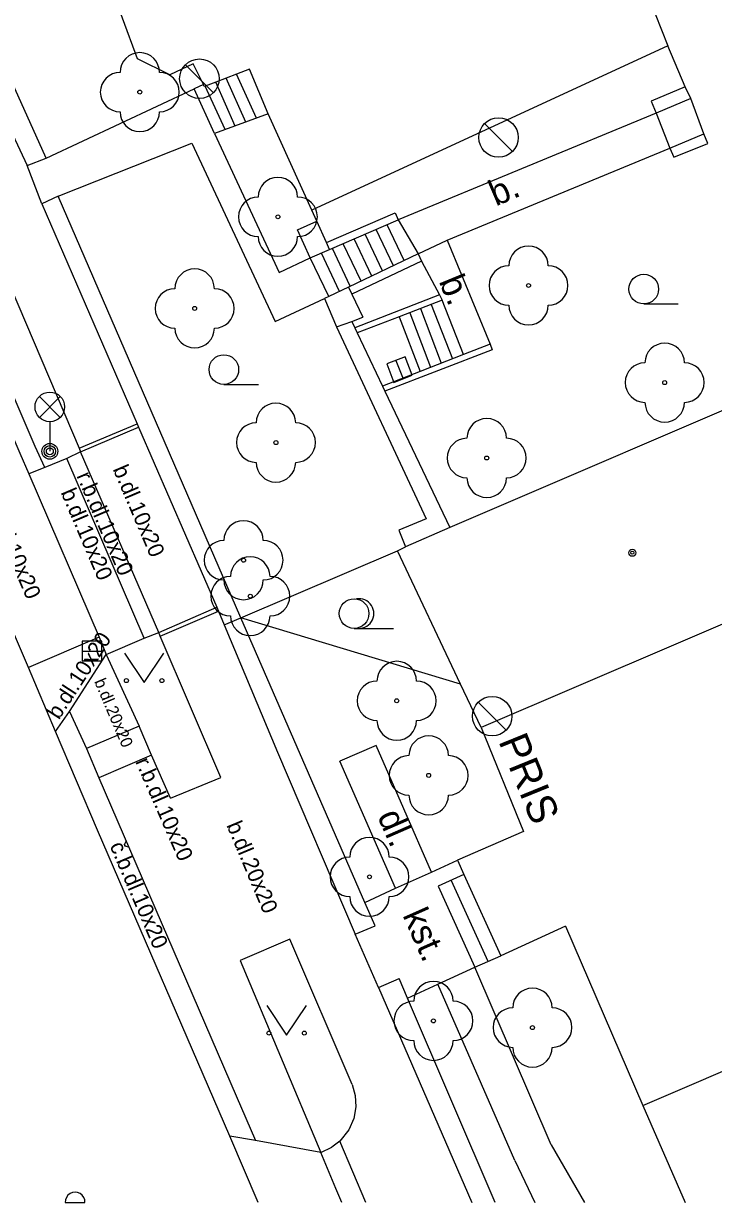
# Model space of a CAD drawing. Extents: x -600391 to -599491, y -1160176 to -1159402.
# Drawn here: x -599881.11 to -599863.62, y -1160176.08 to -1160146.21 of the extents above; entities that cross this region are included whole.
import ezdxf

# ---------------------------------------------------------------- set-up
doc = ezdxf.new("R2010")
doc.units = 0
for name, color, linetype in [('Level 10', 7, 'Continuous'), ('Level 11', 7, 'Continuous'), ('Level 21', 7, 'Continuous'), ('Level 22', 7, 'Continuous'), ('Level 27', 7, 'Continuous'), ('Level 33', 7, 'Continuous'), ('Level 36', 7, 'Continuous'), ('Level 39', 7, 'Continuous'), ('Level 40', 7, 'Continuous'), ('Level 41', 7, 'Continuous'), ('Level 5', 7, 'Continuous'), ('Level 7', 7, 'Continuous'), ('Level 8', 7, 'Continuous'), ('Vrstva 28', 7, 'Continuous')]:
    doc.layers.add(name, color=color, linetype=linetype)

msp = doc.modelspace()

# ---------------------------------------------------------------- linework, layer by layer
at = {"layer": 'Level 10'}
for points in [[(-599900.25, -1160112.71), (-599895.14, -1160124.63), (-599894.96, -1160125.07), (-599894.75, -1160125.54), (-599893.06, -1160129.49), (-599892.08, -1160131.73), (-599890.71, -1160134.94), (-599890.53, -1160135.39), (-599884.33, -1160149.82), (-599881.2, -1160157.1), (-599880.97, -1160157.62), (-599879.19, -1160161.76), (-599879.01, -1160162.2)], [(-599880.3, -1160164.15), (-599879.94, -1160163.64), (-599879.01, -1160162.2)], [(-599875.88, -1160174.4), (-599879.23, -1160166.65), (-599880.3, -1160164.15)], [(-599873.57, -1160174.81), (-599875.23, -1160174.51), (-599875.88, -1160174.4)], [(-599873.039, -1160176.079), (-599873.19, -1160175.73), (-599873.57, -1160174.81)]]:
    msp.add_lwpolyline(points, dxfattribs=at)
at = {"layer": 'Level 11'}
for p, q in [((-599875.164, -1160176.079), (-599875.88, -1160174.4)), ((-599872.43, -1160176.079), (-599873.09, -1160174.53)), ((-599867.74, -1160174.62), (-599866.896, -1160176.079)), ((-599868.66, -1160175.02), (-599868.154, -1160176.079))]:
    msp.add_line(p, q, dxfattribs=at)
for points in [[(-599880.3, -1160164.15), (-599880.98, -1160162.53), (-599882.98, -1160157.87), (-599886.11, -1160150.57), (-599892.31, -1160136.14), (-599894.43, -1160131.2), (-599896.75, -1160125.82), (-599902.04, -1160113.48), (-599906.68, -1160102.7), (-599908.55, -1160098.32), (-599910.62, -1160093.45), (-599915.66, -1160081.71)], [(-599889.36, -1160134.37), (-599889.32, -1160134.46), (-599882.98, -1160149.28), (-599879.7, -1160156.97), (-599879.66, -1160157.06)], [(-599880.57, -1160157.46), (-599880.81, -1160156.93), (-599883.94, -1160149.65), (-599890.33, -1160134.78)], [(-599864.34, -1160147.82), (-599864.78, -1160146.78)], [(-599875.2, -1160148.61), (-599875.71, -1160147.5)], [(-599876.55, -1160147.76), (-599876.78, -1160147.87)], [(-599876, -1160148.9), (-599876.5, -1160147.8)], [(-599875.74, -1160148.81), (-599876.23, -1160147.7)], [(-599875.47, -1160148.71), (-599875.97, -1160147.6)], [(-599864.34, -1160147.82), (-599865.2, -1160148.18), (-599865.08, -1160148.48)], [(-599864.2, -1160148.11), (-599864.34, -1160147.82)], [(-599880.53, -1160149.62), (-599876.78, -1160147.87)], [(-599876.27, -1160149), (-599876.78, -1160147.87)], [(-599864.2, -1160148.11), (-599865.08, -1160148.48)], [(-599863.87, -1160149.01), (-599864.2, -1160148.11)], [(-599874.91, -1160148.5), (-599876.27, -1160149)], [(-599865.08, -1160148.48), (-599871.61, -1160151.19)], [(-599865.08, -1160148.48), (-599864.73, -1160149.37)], [(-599876.27, -1160149), (-599874.63, -1160152.52)], [(-599864.73, -1160149.37), (-599864.63, -1160149.6), (-599863.77, -1160149.25), (-599863.87, -1160149.01)], [(-599864.73, -1160149.37), (-599863.87, -1160149.01)], [(-599880.23, -1160150.59), (-599876.84, -1160149.24)], [(-599876.84, -1160149.24), (-599874.73, -1160153.76)], [(-599871.11, -1160152.05), (-599870.37, -1160151.7), (-599864.73, -1160149.37)], [(-599873.67, -1160151.22), (-599873.8, -1160150.94)], [(-599871.73, -1160152.35), (-599872.17, -1160151.43)], [(-599871.46, -1160152.22), (-599871.89, -1160151.31)], [(-599871.61, -1160151.19), (-599871.11, -1160152.05)], [(-599872.28, -1160152.61), (-599872.73, -1160151.67)], [(-599872.01, -1160152.48), (-599872.45, -1160151.55)], [(-599870.37, -1160151.7), (-599869.28, -1160154.34)], [(-599873.1, -1160153), (-599873.56, -1160152.03)], [(-599872.83, -1160152.87), (-599873.28, -1160151.91)], [(-599872.55, -1160152.74), (-599873.01, -1160151.79)], [(-599874.63, -1160152.52), (-599873.84, -1160152.15)], [(-599873.37, -1160153.13), (-599873.84, -1160152.15)], [(-599871.02, -1160152.23), (-599870.57, -1160153.09)], [(-599874.73, -1160153.76), (-599873.48, -1160153.18)], [(-599869.96, -1160154.6), (-599870.5, -1160153.22)], [(-599871.05, -1160153.43), (-599870.52, -1160154.82)], [(-599870.78, -1160153.33), (-599870.24, -1160154.71)], [(-599871.59, -1160153.64), (-599871.06, -1160155.03)], [(-599871.32, -1160153.54), (-599870.79, -1160154.92)], [(-599879.7, -1160156.97), (-599878.23, -1160156.35)], [(-599879.66, -1160157.06), (-599878.19, -1160156.44)], [(-599879.66, -1160157.06), (-599880.01, -1160157.23), (-599880.57, -1160157.46)], [(-599877.68, -1160161.64), (-599879.66, -1160157.06)], [(-599878.05, -1160161.78), (-599880.01, -1160157.23)], [(-599880.57, -1160157.46), (-599880.97, -1160157.62)], [(-599877.68, -1160161.64), (-599876.21, -1160161)], [(-599877.64, -1160161.73), (-599876.17, -1160161.1)], [(-599879.19, -1160161.76), (-599880.98, -1160162.53)], [(-599879.01, -1160162.2), (-599878.05, -1160161.78), (-599877.68, -1160161.64)], [(-599876.11, -1160165.31), (-599877.64, -1160161.73), (-599877.68, -1160161.64)], [(-599879.01, -1160162.2), (-599878.18, -1160164.01)], [(-599879.94, -1160163.64), (-599879.51, -1160164.58), (-599879.2, -1160165.32), (-599875.72, -1160173.38), (-599875.23, -1160174.51)], [(-599878.18, -1160164.01), (-599879.51, -1160164.58)], [(-599877.38, -1160165.84), (-599877.86, -1160164.75), (-599878.18, -1160164.01)], [(-599872.17, -1160164.5), (-599873.09, -1160164.9)], [(-599870.77, -1160167.71), (-599872.17, -1160164.5)], [(-599877.86, -1160164.75), (-599879.2, -1160165.32)], [(-599871.68, -1160168.12), (-599873.09, -1160164.9)], [(-599877.38, -1160165.84), (-599876.11, -1160165.31)], [(-599870.77, -1160167.71), (-599870.11, -1160167.41)], [(-599871.68, -1160168.12), (-599870.77, -1160167.71)], [(-599869.95, -1160167.77), (-599870.6, -1160168.07)], [(-599872.46, -1160168.48), (-599871.68, -1160168.12)], [(-599870.6, -1160168.07), (-599869.67, -1160170.12)], [(-599870.27, -1160167.92), (-599869.34, -1160169.97)], [(-599874.36, -1160169.41), (-599875.62, -1160169.95)], [(-599872.78, -1160173.09), (-599874.36, -1160169.41)], [(-599875.62, -1160169.95), (-599873.57, -1160174.81)], [(-599869.67, -1160170.12), (-599869.01, -1160169.83)], [(-599871.38, -1160170.9), (-599870.61, -1160170.55), (-599869.67, -1160170.12)], [(-599867.74, -1160174.62), (-599869.67, -1160170.12)], [(-599868.66, -1160175.02), (-599870.61, -1160170.55)], [(-599872.78, -1160173.09), (-599872.7, -1160173.37)], [(-599872.7, -1160173.37), (-599872.69, -1160173.66)], [(-599872.69, -1160173.66), (-599872.74, -1160173.95)], [(-599872.74, -1160173.95), (-599872.86, -1160174.24), (-599873.09, -1160174.53), (-599873.29, -1160174.68)], [(-599873.57, -1160174.81), (-599873.29, -1160174.68)]]:
    msp.add_lwpolyline(points, dxfattribs=at)
at = {"layer": 'Level 21'}
msp.add_lwpolyline([(-599870.03, -1160162.95), (-599875.6, -1160161.27)], dxfattribs=at)
at = {"layer": 'Level 22'}
for centre in [(-599878.16, -1160147.95), (-599874.66, -1160151.11), (-599868.31, -1160152.85), (-599876.77, -1160153.43), (-599864.86, -1160155.31), (-599874.71, -1160156.83), (-599869.37, -1160157.22), (-599875.53, -1160159.81), (-599875.36, -1160160.72), (-599871.65, -1160163.37), (-599870.84, -1160165.26), (-599872.34, -1160167.83), (-599870.72, -1160171.48), (-599868.21, -1160171.65)]:
    msp.add_circle(centre, 0.05, dxfattribs=at)
for centre, start, end in [((-599878.16, -1160147.45), 0, 180), ((-599878.66, -1160147.95), 90, 270), ((-599877.66, -1160147.95), 270, 90), ((-599878.16, -1160148.45), 180, 0), ((-599874.66, -1160150.61), 0, 180), ((-599875.16, -1160151.11), 90, 270), ((-599874.16, -1160151.11), 270, 90), ((-599874.66, -1160151.61), 180, 0), ((-599868.31, -1160152.35), 0, 180), ((-599876.77, -1160152.93), 0, 180), ((-599868.81, -1160152.85), 90, 270), ((-599867.81, -1160152.85), 270, 90), ((-599877.27, -1160153.43), 90, 270), ((-599876.27, -1160153.43), 270, 90), ((-599868.31, -1160153.35), 180, 0), ((-599876.77, -1160153.93), 180, 0), ((-599864.86, -1160154.81), 0, 180), ((-599865.36, -1160155.31), 90, 270), ((-599864.36, -1160155.31), 270, 90), ((-599874.71, -1160156.33), 0, 180), ((-599864.86, -1160155.81), 180, 0), ((-599875.21, -1160156.83), 90, 270), ((-599874.21, -1160156.83), 270, 90), ((-599869.37, -1160156.72), 0, 180), ((-599869.87, -1160157.22), 90, 270), ((-599868.87, -1160157.22), 270, 90), ((-599874.71, -1160157.33), 180, 0), ((-599869.37, -1160157.72), 180, 0), ((-599875.53, -1160159.31), 0, 180), ((-599876.03, -1160159.81), 90, 270), ((-599875.03, -1160159.81), 270, 90), ((-599875.36, -1160160.22), 0, 180), ((-599875.86, -1160160.72), 90, 270), ((-599875.53, -1160160.31), 180, 0), ((-599874.86, -1160160.72), 270, 90), ((-599875.36, -1160161.22), 180, 0), ((-599871.65, -1160162.87), 0, 180), ((-599872.15, -1160163.37), 90, 270), ((-599871.15, -1160163.37), 270, 90), ((-599871.65, -1160163.87), 180, 0), ((-599870.84, -1160164.76), 0, 180), ((-599871.34, -1160165.26), 90, 270), ((-599870.34, -1160165.26), 270, 90), ((-599870.84, -1160165.76), 180, 0), ((-599872.34, -1160167.33), 0, 180), ((-599872.84, -1160167.83), 90, 270), ((-599871.84, -1160167.83), 270, 90), ((-599872.34, -1160168.33), 180, 0), ((-599870.72, -1160170.98), 0, 180), ((-599868.21, -1160171.15), 0, 180), ((-599871.22, -1160171.48), 90, 270), ((-599870.22, -1160171.48), 270, 90), ((-599868.71, -1160171.65), 90, 270), ((-599867.71, -1160171.65), 270, 90), ((-599870.72, -1160171.98), 180, 0), ((-599868.21, -1160172.15), 180, 0)]:
    msp.add_arc(centre, 0.5, start, end, dxfattribs=at)
at = {"layer": 'Level 27'}
for p, q in [((-599876.297, -1160147.964), (-599877.004, -1160147.257)), ((-599868.717, -1160149.454), (-599869.424, -1160148.747)), ((-599871.67, -1160154.747), (-599871.49, -1160155.213)), ((-599879.62, -1160162.11), (-599879.12, -1160162.11)), ((-599868.877, -1160164.114), (-599869.584, -1160163.407))]:
    msp.add_line(p, q, dxfattribs=at)
for points in [[(-599871.903, -1160154.837), (-599871.723, -1160155.303), (-599871.257, -1160155.123), (-599871.437, -1160154.657)], [(-599879.62, -1160162.36), (-599879.12, -1160162.36), (-599879.12, -1160161.86), (-599879.62, -1160161.86)]]:
    msp.add_lwpolyline(points, close=True, dxfattribs=at)
for centre in [(-599876.65, -1160147.61), (-599869.07, -1160149.1), (-599869.23, -1160163.76)]:
    msp.add_circle(centre, 0.5, dxfattribs=at)
at = {"layer": 'Level 33'}
for p, q in [((-599880.705, -1160156.19), (-599880.175, -1160155.66)), ((-599880.705, -1160155.66), (-599880.175, -1160156.19)), ((-599880.44, -1160156.3), (-599880.44, -1160157.05))]:
    msp.add_line(p, q, dxfattribs=at)
for centre, radius in [((-599880.44, -1160155.925), 0.375), ((-599880.44, -1160157.05), 0.2), ((-599880.44, -1160157.05), 0.145), ((-599880.44, -1160157.05), 0.0876)]:
    msp.add_circle(centre, radius, dxfattribs=at)
at = {"layer": 'Level 36'}
for p, q in [((-599865.39, -1160153.315), (-599864.515, -1160153.315)), ((-599876.03, -1160155.355), (-599875.155, -1160155.355)), ((-599872.73, -1160161.535), (-599871.73, -1160161.535))]:
    msp.add_line(p, q, dxfattribs=at)
for points in [[(-599878.55, -1160162.16), (-599878.05, -1160162.91), (-599877.55, -1160162.16)], [(-599874.94, -1160171.09), (-599874.44, -1160171.84), (-599873.94, -1160171.09)]]:
    msp.add_lwpolyline(points, dxfattribs=at)
for centre, radius in [((-599865.39, -1160152.94), 0.375), ((-599876.03, -1160154.98), 0.375), ((-599872.73, -1160161.16), 0.375), ((-599878.5, -1160162.86), 0.05), ((-599877.601, -1160162.86), 0.05), ((-599874.89, -1160171.79), 0.05), ((-599873.991, -1160171.79), 0.05)]:
    msp.add_circle(centre, radius, dxfattribs=at)
msp.add_arc((-599872.605, -1160161.16), 0.375, 260.4059, 99.5941, dxfattribs=at)
at = {"layer": 'Level 39'}
for radius in [0.09, 0.0398]:
    msp.add_circle((-599865.68, -1160159.62), radius, dxfattribs=at)
at = {"layer": 'Level 5'}
msp.add_line((-599865.41, -1160173.62), (-599864.337, -1160176.079), dxfattribs=at)
for points in [[(-599878.22, -1160147.11), (-599878.98, -1160145.04)], [(-599865.26, -1160145.55), (-599864.78, -1160146.78)], [(-599864.78, -1160146.78), (-599873.8, -1160150.94)], [(-599877.4, -1160147.51), (-599878.22, -1160147.11)], [(-599876.81, -1160147.23), (-599877.4, -1160147.51)], [(-599876.53, -1160147.81), (-599876.55, -1160147.76), (-599876.81, -1160147.23)], [(-599875.38, -1160147.37), (-599875.71, -1160147.5), (-599875.97, -1160147.6), (-599876.23, -1160147.7), (-599876.5, -1160147.8), (-599876.53, -1160147.81)], [(-599874.91, -1160148.5), (-599875.38, -1160147.37)], [(-599873.8, -1160150.94), (-599874.91, -1160148.5)], [(-599861.48, -1160155.2), (-599870.3, -1160158.98), (-599871.43, -1160159.47)], [(-599871.63, -1160159.57), (-599871.43, -1160159.47)], [(-599869.51, -1160164.05), (-599870.03, -1160162.95), (-599871.63, -1160159.57)], [(-599859.59, -1160159.8), (-599869.51, -1160164.05)], [(-599869.51, -1160164.05), (-599868.44, -1160166.68)], [(-599868.44, -1160166.68), (-599870.11, -1160167.41)], [(-599870.11, -1160167.41), (-599869.95, -1160167.77), (-599869.01, -1160169.83)], [(-599867.37, -1160169.08), (-599869.01, -1160169.83)], [(-599867.37, -1160169.08), (-599865.41, -1160173.62)], [(-599865.41, -1160173.62), (-599862.2, -1160172.25), (-599855.41, -1160169.36)]]:
    msp.add_lwpolyline(points, dxfattribs=at)
at = {"layer": 'Level 7'}
msp.add_line((-599872.11, -1160170.63), (-599869.747, -1160176.079), dxfattribs=at)
for points in [[(-599886.79, -1160136.46), (-599883.12, -1160145.01), (-599881.63, -1160148.49), (-599881.01, -1160149.81)], [(-599880.53, -1160149.62), (-599882.7, -1160144.81)], [(-599881.01, -1160149.81), (-599880.53, -1160149.62)], [(-599880.23, -1160150.59), (-599880.64, -1160150.78)], [(-599880.64, -1160150.78), (-599878.23, -1160156.35), (-599878.19, -1160156.44), (-599876.21, -1160161), (-599876.17, -1160161.1), (-599876.02, -1160161.45), (-599874.67, -1160164.67), (-599872.7, -1160169.28)], [(-599875.6, -1160161.27), (-599880.23, -1160150.59)], [(-599873.43, -1160151.76), (-599871.69, -1160151.01)], [(-599871.69, -1160151.01), (-599871.61, -1160151.19)], [(-599874.16, -1160151.44), (-599873.67, -1160151.22)], [(-599873.35, -1160151.94), (-599873.43, -1160151.76), (-599873.67, -1160151.22)], [(-599873.35, -1160151.94), (-599871.61, -1160151.19)], [(-599873.84, -1160152.15), (-599874.16, -1160151.44)], [(-599873.84, -1160152.15), (-599873.35, -1160151.94)], [(-599871.11, -1160152.05), (-599872.87, -1160152.89), (-599873.37, -1160153.13), (-599873.48, -1160153.18)], [(-599871.02, -1160152.23), (-599872.79, -1160153.07)], [(-599871.11, -1160152.05), (-599871.02, -1160152.23)], [(-599872.87, -1160152.89), (-599872.79, -1160153.07), (-599872.51, -1160153.65)], [(-599873.48, -1160153.18), (-599873.18, -1160153.9)], [(-599870.57, -1160153.09), (-599872.71, -1160153.92)], [(-599870.5, -1160153.22), (-599871.59, -1160153.64), (-599872.65, -1160154.05)], [(-599870.57, -1160153.09), (-599870.5, -1160153.22)], [(-599873.18, -1160153.9), (-599872.79, -1160153.76), (-599872.51, -1160153.65)], [(-599872.79, -1160153.76), (-599872.71, -1160153.92), (-599872.65, -1160154.05), (-599872.01, -1160155.4), (-599871.95, -1160155.53), (-599870.3, -1160158.98)], [(-599873.18, -1160153.9), (-599870.9, -1160158.76)], [(-599869.28, -1160154.34), (-599869.96, -1160154.6), (-599871.06, -1160155.03), (-599872.01, -1160155.4)], [(-599869.28, -1160154.34), (-599869.23, -1160154.48)], [(-599869.23, -1160154.48), (-599871.95, -1160155.53)], [(-599870.9, -1160158.76), (-599871.6, -1160159.05)], [(-599871.6, -1160159.05), (-599871.43, -1160159.47)], [(-599875.6, -1160161.27), (-599871.63, -1160159.57)], [(-599876.02, -1160161.45), (-599875.6, -1160161.27)], [(-599872.2, -1160169.07), (-599872.46, -1160168.48), (-599875.6, -1160161.27)], [(-599872.7, -1160169.28), (-599872.2, -1160169.07)], [(-599872.11, -1160170.63), (-599871.59, -1160170.41)], [(-599869.155, -1160176.079), (-599871.38, -1160170.9), (-599871.59, -1160170.41)]]:
    msp.add_lwpolyline(points, dxfattribs=at)
at = {"layer": 'Level 8'}
for points in [[(-599880.64, -1160150.78), (-599881.01, -1160149.81)], [(-599872.11, -1160170.63), (-599872.7, -1160169.28)]]:
    msp.add_lwpolyline(points, dxfattribs=at)
at = {"layer": 'Vrstva 28'}
msp.add_line((-599880.05, -1160176.079), (-599879.55, -1160176.079), dxfattribs=at)
msp.add_arc((-599879.8, -1160176.07), 0.25, 358.027, 181.973, dxfattribs=at)

# ---------------------------------------------------------------- texts
at = {"layer": 'Level 40'}
for s, height, rotation, p in [('b.', 0.65, 23.1232, (-599869.14, -1160150.85)), ('b.', 0.65, 292.4347, (-599870.59, -1160152.74)), ('b.dl.10x20', 0.4, 293.1381, (-599878.85, -1160157.5)), ('r.b.dl.10x20', 0.39995, 293.1661, (-599879.77, -1160157.67)), ('b.dl.10x20', 0.4, 293.1381, (-599880.17, -1160158.09)), ('č.b.dl.10x20', 0.4, 293.1381, (-599882.15, -1160158.18)), ('b.dl.10x20', 0.4, 57, (-599880.21, -1160163.87)), ('b.dl.20x20', 0.3, 293.0615, (-599879.32, -1160162.88)), ('r.b.dl.10x20', 0.39992, 293.657, (-599878.28, -1160164.91)), ('dl.', 0.65, 293.6413, (-599872.15, -1160166.29)), ('b.dl.20x20', 0.4, 292.7805, (-599875.97, -1160166.52)), ('č.b.dl.10x20', 0.4, 293.1381, (-599878.93, -1160167.04)), ('kst.', 0.65, 293.9625, (-599871.51, -1160168.8))]:
    msp.add_text(s, height=height, rotation=rotation, dxfattribs=at).set_placement(p)
at = {"layer": 'Level 41'}
msp.add_text('PRIS', height=0.75, rotation=292.1387, dxfattribs=at).set_placement((-599869.08, -1160164.39))

doc.saveas('drawing.dxf')
